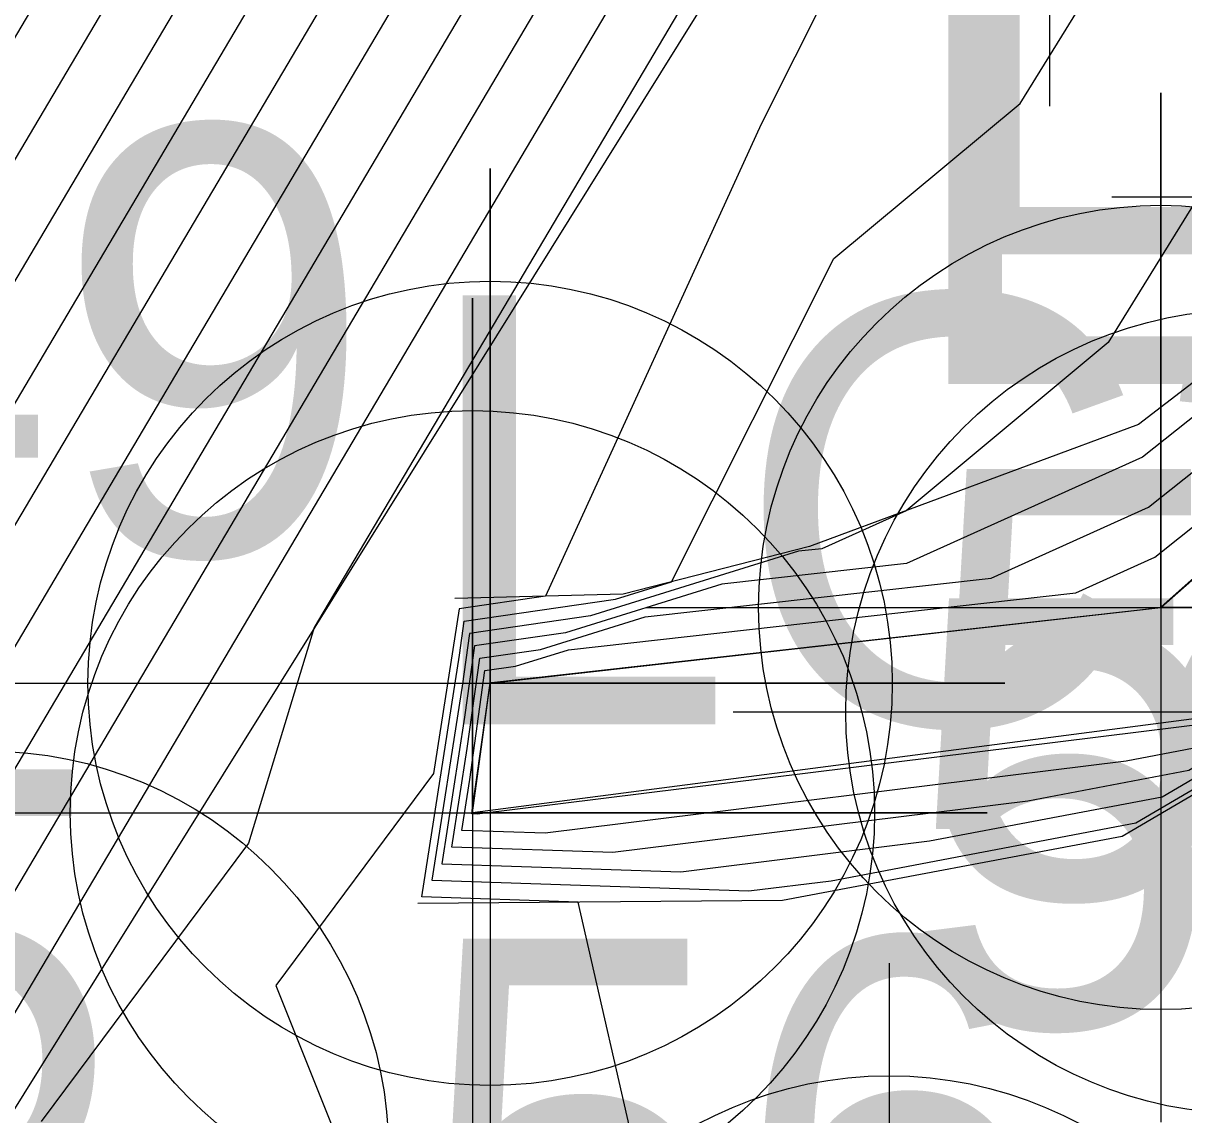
# Model space of a CAD drawing. Extents: x 2188792 to 2191981, y 386090 to 389710.
# Drawn here: x 2190309.84 to 2190316.61, y 387888.47 to 387894.83 of the extents above; entities that cross this region are included whole.
import ezdxf

# ---------------------------------------------------------------- set-up
doc = ezdxf.new("R2010")
doc.units = 0
for name, color, linetype in [('DTM Contours Major', 7, 'Continuous'), ('DTM Contours Minor', 7, 'Continuous'), ('Exist DTM Breakline Cogo Elevation', 7, 'Continuous'), ('Exist DTM Breakline Cogo Number', 7, 'Continuous'), ('Exist DTM Breakline Cogo Point CELL', 7, 'Continuous'), ('Exist Structure Major Bridge WW', 7, 'Continuous'), ('Exist Structure Major Bridge WW Cogo Elevation', 7, 'Continuous'), ('Exist Structure Major Bridge WW Cogo Number', 7, 'Continuous'), ('Exist Structure Major Bridge WW Cogo Point CELL', 7, 'Continuous'), ('PH Exist DTM Breakline', 7, 'Continuous')]:
    doc.layers.add(name, color=color, linetype=linetype)

msp = doc.modelspace()

# ---------------------------------------------------------------- linework, layer by layer
at = {"layer": 'DTM Contours Major'}
for points in [[(2190298.3613, 387877.4043), (2190305.9434, 387888.6032), (2190307.342, 387890.5987), (2190310.5842, 387896.079), (2190312.4108, 387899.5331), (2190312.4728, 387899.6125), (2190312.5105, 387899.6276), (2190312.5381, 387899.6347), (2190312.9241, 387900.2841), (2190312.9238, 387900.2868), (2190312.9257, 387900.2889), (2190313.3547, 387900.3622), (2190316.7246, 387897.9566), (2190317.6525, 387897.3535), (2190317.5691, 387897.205), (2190318.1673, 387896.7665), (2190318.5929, 387896.4825), (2190318.9521, 387896.1724), (2190319.1442, 387896.0396), (2190323.7807, 387892.6997), (2190326.0923, 387891.0273), (2190330.7861, 387887.6464), (2190333.0291, 387886.0236), (2190337.7832, 387882.5995)], [(2190297.9763, 387873.5242), (2190308.046, 387888.3976), (2190308.647, 387889.255), (2190312.8434, 387896.3481), (2190313.7302, 387898.0252), (2190313.6993, 387898.7523), (2190314.033, 387899.2543), (2190314.1495, 387899.4281), (2190314.0056, 387899.5897), (2190314.1675, 387899.6174), (2190315.4325, 387898.7143), (2190317.1961, 387897.5683), (2190317.0375, 387897.286), (2190318.1744, 387896.4526), (2190318.9831, 387895.9129), (2190319.6659, 387895.3236), (2190320.0309, 387895.0713), (2190322.6475, 387893.1864), (2190327.1562, 387889.9244), (2190329.7794, 387888.0349), (2190334.2799, 387884.7789), (2190336.9101, 387882.8845), (2190341.4016, 387879.6348)], [(2190328.2202, 387888.8215), (2190321.5143, 387893.6731), (2190320.9176, 387894.1029), (2190320.3796, 387894.4749), (2190319.3734, 387895.3433), (2190318.1815, 387896.1387), (2190316.5058, 387897.367), (2190316.7396, 387897.783), (2190315.1365, 387898.8248), (2190314.9957, 387898.64), (2190314.6701, 387898.1499), (2190315.5066, 387896.8975), (2190315.5998, 387896.946), (2190316.2033, 387896.2179), (2190315.4716, 387896.2897), (2190315.1397, 387895.7529), (2190314.7338, 387895.4148), (2190314.1443, 387894.2405), (2190312.8877, 387891.4892), (2190312.3837, 387891.4162), (2190312.3713, 387891.3272), (2190312.2354, 387890.4553), (2190311.3158, 387889.2189), (2190312.0564, 387887.3694)], [(2190312.5343, 387891.055), (2190312.7136, 387891.081), (2190313.0212, 387891.1765), (2190315.9786, 387891.5093), (2190316.4384, 387891.716), (2190317.0153, 387892.1746), (2190318.9394, 387893.8825), (2190319.1504, 387893.907), (2190319.5839, 387894.5456), (2190319.7419, 387894.4526), (2190319.9707, 387893.598), (2190319.834, 387893.3866), (2190319.4929, 387892.9532), (2190317.4149, 387891.0209), (2190317.0518, 387890.7786), (2190316.791, 387890.6257), (2190316.272, 387890.5273), (2190312.8855, 387890.1068), (2190312.3996, 387890.1232), (2190312.446, 387890.4208), (2190312.5343, 387891.055)]]:
    msp.add_lwpolyline(points, dxfattribs=at)
at = {"layer": 'DTM Contours Minor'}
for points in [[(2190294.9188, 387872.1122), (2190298.2843, 387876.6283), (2190306.3639, 387888.5621), (2190307.603, 387890.33), (2190311.0361, 387896.1328), (2190312.7287, 387899.3337), (2190312.7236, 387899.4525), (2190312.7782, 387899.5346), (2190313.1682, 387900.1169), (2190313.1398, 387900.1487), (2190313.5172, 387900.2132), (2190316.4662, 387898.1081), (2190317.5612, 387897.3965), (2190317.4628, 387897.2212), (2190318.1687, 387896.7037), (2190318.6709, 387896.3686), (2190319.0949, 387896.0027), (2190319.3216, 387895.846), (2190323.554, 387892.7971), (2190326.3051, 387890.8068), (2190330.5848, 387887.7241), (2190333.2792, 387885.7747), (2190337.6086, 387882.6565), (2190340.2433, 387880.7502)], [(2190295.2607, 387871.8982), (2190298.2073, 387875.8523), (2190306.7844, 387888.521), (2190307.864, 387890.0612), (2190311.4879, 387896.1866), (2190312.9791, 387899.0065), (2190312.9676, 387899.2774), (2190313.0919, 387899.4645), (2190313.4135, 387899.9447), (2190313.3562, 387900.009), (2190313.6798, 387900.0643), (2190316.2078, 387898.2597), (2190317.4699, 387897.4394), (2190317.3564, 387897.2374), (2190318.1702, 387896.6409), (2190318.749, 387896.2547), (2190319.2376, 387895.8329), (2190319.4989, 387895.6523), (2190323.3274, 387892.8944), (2190326.5179, 387890.5862), (2190330.3834, 387887.8018), (2190333.5294, 387885.5257), (2190337.434, 387882.7135), (2190340.5329, 387880.4714)], [(2190295.6025, 387871.6843), (2190298.1303, 387875.0762), (2190307.205, 387888.4799), (2190308.125, 387889.7925), (2190311.9397, 387896.2404), (2190313.2294, 387898.6794), (2190313.2115, 387899.1024), (2190313.4056, 387899.3944), (2190313.6588, 387899.7725), (2190313.5727, 387899.8692), (2190313.8424, 387899.9153), (2190315.9493, 387898.4112), (2190317.3786, 387897.4824), (2190317.2501, 387897.2536), (2190318.1716, 387896.5782), (2190318.827, 387896.1408), (2190319.3804, 387895.6632), (2190319.6762, 387895.4586), (2190323.1007, 387892.9917), (2190326.7307, 387890.3656), (2190330.1821, 387887.8795), (2190333.7795, 387885.2768), (2190337.2593, 387882.7705), (2190340.8224, 387880.1925)], [(2190298.0533, 387874.3002), (2190307.6255, 387888.4388), (2190308.386, 387889.5238), (2190312.3916, 387896.2943), (2190313.4798, 387898.3523), (2190313.4554, 387898.9273), (2190313.7193, 387899.3244), (2190313.9041, 387899.6003), (2190313.7891, 387899.7294), (2190314.0049, 387899.7663), (2190315.6909, 387898.5628), (2190317.2874, 387897.5253), (2190317.1438, 387897.2698), (2190318.173, 387896.5154), (2190318.9051, 387896.0268), (2190319.5231, 387895.4934), (2190319.8536, 387895.2649), (2190322.8741, 387893.0891), (2190326.9435, 387890.145), (2190329.9808, 387887.9572), (2190334.0297, 387885.0278), (2190337.0847, 387882.8275), (2190341.112, 387879.9136)], [(2190297.8992, 387872.7482), (2190308.4666, 387888.3565), (2190308.908, 387888.9863), (2190313.2952, 387896.4019), (2190313.9806, 387897.6981), (2190313.9433, 387898.5772), (2190314.3468, 387899.1843), (2190314.3948, 387899.256), (2190314.222, 387899.4499), (2190314.3301, 387899.4684), (2190315.1741, 387898.8658), (2190317.1048, 387897.6112), (2190316.9311, 387897.3022), (2190318.1758, 387896.3898), (2190319.0612, 387895.799), (2190319.8086, 387895.1539), (2190320.2083, 387894.8776), (2190322.4208, 387893.2838), (2190327.369, 387889.7038), (2190329.5781, 387888.1126), (2190334.53, 387884.5299), (2190336.7354, 387882.9415), (2190341.6912, 387879.3559)], [(2190341.9808, 387879.077), (2190336.5608, 387882.9985), (2190334.7802, 387884.281), (2190329.3768, 387888.1904), (2190327.5818, 387889.4833), (2190322.1942, 387893.3811), (2190320.3856, 387894.6839), (2190319.9514, 387894.9841), (2190319.1392, 387895.6851), (2190318.1772, 387896.3271), (2190316.8248, 387897.3184), (2190317.0135, 387897.6542), (2190314.9157, 387899.0174), (2190314.4926, 387899.3194), (2190314.4385, 387899.3102), (2190314.5874, 387899.143), (2190314.475, 387898.9802), (2190314.1306, 387898.4629), (2190314.1938, 387898.2471), (2190314.231, 387897.3709), (2190313.747, 387896.4558), (2190309.169, 387888.7175), (2190308.8871, 387888.3154), (2190297.8222, 387871.9721)], [(2190342.2704, 387878.7982), (2190336.3862, 387883.0556), (2190335.0303, 387884.0321), (2190329.1755, 387888.2681), (2190327.7946, 387889.2627), (2190321.9675, 387893.4784), (2190320.563, 387894.4902), (2190320.0941, 387894.8144), (2190319.2173, 387895.5712), (2190318.1786, 387896.2643), (2190316.7185, 387897.3346), (2190316.9222, 387897.6971), (2190314.6573, 387899.1689), (2190314.6552, 387899.1704), (2190314.6549, 387899.1704), (2190314.6557, 387899.1696), (2190314.6163, 387899.1125), (2190314.1959, 387898.4799), (2190314.2675, 387898.3728), (2190314.2073, 387898.4177), (2190314.4596, 387897.5553), (2190314.4814, 387897.0438), (2190314.1989, 387896.5096), (2190309.43, 387888.4488)], [(2190328.9741, 387888.3458), (2190328.0074, 387889.0421), (2190321.7409, 387893.5758), (2190320.7403, 387894.2966), (2190320.2369, 387894.6446), (2190319.2954, 387895.4573), (2190318.1801, 387896.2015), (2190316.6122, 387897.3508), (2190316.8309, 387897.7401), (2190314.8957, 387898.9977), (2190314.8254, 387898.9055), (2190314.433, 387898.3149), (2190315.4411, 387896.8056), (2190315.4599, 387896.8154), (2190315.582, 387896.6681), (2190315.1956, 387896.706), (2190314.6531, 387897.1109), (2190314.7255, 387896.8635), (2190314.7318, 387896.7167), (2190314.6507, 387896.5634), (2190311.5404, 387891.3062), (2190311.1559, 387890.05), (2190309.9491, 387888.4276)], [(2190302.0899, 387869.4335), (2190314.0235, 387886.6614), (2190313.4407, 387888.1166), (2190313.0775, 387889.7055), (2190312.1666, 387889.7363), (2190312.3863, 387891.1459), (2190312.4138, 387891.3439), (2190313.2962, 387891.4717), (2190313.6231, 387891.5733), (2190314.5686, 387893.4567), (2190315.6538, 387894.3606), (2190316.541, 387895.7956), (2190316.8246, 387895.7677), (2190315.7397, 387897.0767), (2190315.5721, 387896.9893), (2190314.9072, 387897.9849), (2190315.166, 387898.3744), (2190315.3774, 387898.6518), (2190316.6483, 387897.826), (2190316.3995, 387897.3832), (2190318.1829, 387896.076), (2190319.4515, 387895.2294), (2190320.5224, 387894.3051)], [(2190319.6856, 387894.8877), (2190319.8966, 387894.7055), (2190320.1456, 387893.7757), (2190319.8903, 387893.3811), (2190319.2536, 387892.5718), (2190317.7642, 387891.1869), (2190317.1081, 387890.7491), (2190316.637, 387890.4728), (2190315.6992, 387890.295), (2190313.2811, 387889.9948), (2190312.3414, 387890.0265), (2190312.4311, 387890.6021), (2190312.5042, 387891.1272), (2190312.8592, 387891.1786), (2190313.4685, 387891.3679), (2190315.4849, 387891.5948), (2190316.403, 387892.0074), (2190317.5547, 387892.923), (2190318.7056, 387893.9446), (2190318.9124, 387893.9686), (2190319.3371, 387894.5943), (2190318.2698, 387895.8325), (2190319.6856, 387894.8877)], [(2190316.7664, 387893.9363), (2190316.1679, 387892.9682), (2190314.9903, 387891.9873), (2190314.4975, 387891.7659), (2190314.3631, 387891.7508), (2190313.1505, 387891.374), (2190312.4439, 387891.2717), (2190312.4012, 387890.9647), (2190312.2248, 387889.833), (2190314.0723, 387889.7706), (2190314.5536, 387889.8304), (2190316.3289, 387890.1671), (2190317.2207, 387890.6901)], [(2190312.5644, 387890.9827), (2190312.5679, 387890.9833), (2190312.5739, 387890.9851), (2190316.4723, 387891.4238), (2190316.4739, 387891.4245), (2190316.4759, 387891.4261), (2190319.1732, 387893.8203), (2190319.1858, 387893.8218), (2190319.2116, 387893.8599), (2190319.7654, 387893.534), (2190319.7958, 387893.4203), (2190319.7776, 387893.3922), (2190319.7323, 387893.3345), (2190317.0656, 387890.855), (2190316.9955, 387890.8081), (2190316.9451, 387890.7786), (2190316.8448, 387890.7596), (2190312.4899, 387890.2189), (2190312.4579, 387890.22), (2190312.4609, 387890.2396), (2190312.5644, 387890.9827)], [(2190318.0941, 387893.6715), (2190316.3676, 387892.2989), (2190314.9912, 387891.6804), (2190313.9158, 387891.5594), (2190313.0049, 387891.2763), (2190312.4741, 387891.1994), (2190312.4161, 387890.7834), (2190312.2831, 387889.9298), (2190313.6767, 387889.8827), (2190315.1264, 387890.0627), (2190316.4829, 387890.32), (2190317.1644, 387890.7196)]]:
    msp.add_lwpolyline(points, dxfattribs=at)
at = {"layer": 'Exist DTM Breakline Cogo Point CELL'}
msp.add_lwpolyline([(2190314.89, 387889.3495), (2190314.89, 387883.3495), (2190314.89, 387886.3495), (2190317.89, 387886.3495), (2190311.89, 387886.3495)], dxfattribs=at)
for centre in [(2190309.63, 387888.2428), (2190314.89, 387886.3495)]:
    msp.add_circle(centre, 2.344, dxfattribs=at)
at = {"layer": 'Exist Structure Major Bridge WW'}
msp.add_lwpolyline([(2190312.565, 387890.9813), (2190316.474, 387891.4235), (2190319.188, 387893.8164), (2190319.769, 387893.393), (2190316.982, 387890.8152), (2190312.462, 387890.2268), (2190312.565, 387890.9813)], dxfattribs=at)
at = {"layer": 'Exist Structure Major Bridge WW Cogo Point CELL'}
for points in [[(2190312.826, 387897.3454), (2190318.826, 387897.3454), (2190315.826, 387897.3454), (2190315.826, 387900.3454), (2190315.826, 387894.3454)], [(2190316.188, 387893.8164), (2190322.188, 387893.8164), (2190319.188, 387893.8164), (2190319.188, 387896.8164), (2190319.188, 387890.8164)], [(2190313.474, 387891.4235), (2190319.474, 387891.4235), (2190316.474, 387891.4235), (2190316.474, 387894.4235), (2190316.474, 387888.4235)], [(2190309.565, 387890.9813), (2190315.565, 387890.9813), (2190312.565, 387890.9813), (2190312.565, 387893.9813), (2190312.565, 387887.9813)], [(2190313.982, 387890.8152), (2190319.982, 387890.8152), (2190316.982, 387890.8152), (2190316.982, 387893.8152), (2190316.982, 387887.8152)], [(2190309.462, 387890.2268), (2190315.462, 387890.2268), (2190312.462, 387890.2268), (2190312.462, 387893.2268), (2190312.462, 387887.2268)]]:
    msp.add_lwpolyline(points, dxfattribs=at)
for centre in [(2190316.474, 387891.4235), (2190312.565, 387890.9813), (2190316.982, 387890.8152), (2190312.462, 387890.2268)]:
    msp.add_circle(centre, 2.344, dxfattribs=at)
at = {"layer": 'PH Exist DTM Breakline'}
for points in [[(2190317.548, 387894.641), (2190317.2178, 387895.4828), (2190315.4244, 387896.7823), (2190314.8325, 387896.5851), (2190309.63, 387888.2428)], [(2190317.548, 387894.641), (2190318.3577, 387894.0371), (2190316.3443, 387892.4903), (2190314.427, 387891.7781), (2190313.3401, 387891.5012), (2190312.3591, 387891.4751)], [(2190318.648, 387891.6069), (2190317.2497, 387890.6748), (2190316.2494, 387890.0882), (2190314.2689, 387889.7149), (2190312.1436, 387889.6982)]]:
    msp.add_lwpolyline(points, dxfattribs=at)

# ---------------------------------------------------------------- texts
at = {"layer": 'Exist DTM Breakline Cogo Elevation'}
for s, p in [('51.95', (2190302.035, 387887.9797)), ('56.75', (2190312.13, 387886.9928))]:
    msp.add_text(s, height=2.5, dxfattribs=at).set_placement(p)
at = {"layer": 'Exist DTM Breakline Cogo Number'}
for s, p in [('LC249', (2190302.035, 387891.7297)), ('LC250', (2190312.13, 387890.7428))]:
    msp.add_text(s, height=2.5, dxfattribs=at).set_placement(p)
at = {"layer": 'Exist Structure Major Bridge WW Cogo Elevation'}
for s, p in [('58.20', (2190315.065, 387889.7313)), ('58.21', (2190314.962, 387888.9768))]:
    msp.add_text(s, height=2.5, dxfattribs=at).set_placement(p)
at = {"layer": 'Exist Structure Major Bridge WW Cogo Number'}
for s, p in [('LC696', (2190315.065, 387893.4813)), ('LC695', (2190314.962, 387892.7268))]:
    msp.add_text(s, height=2.5, dxfattribs=at).set_placement(p)

doc.saveas('drawing.dxf')
